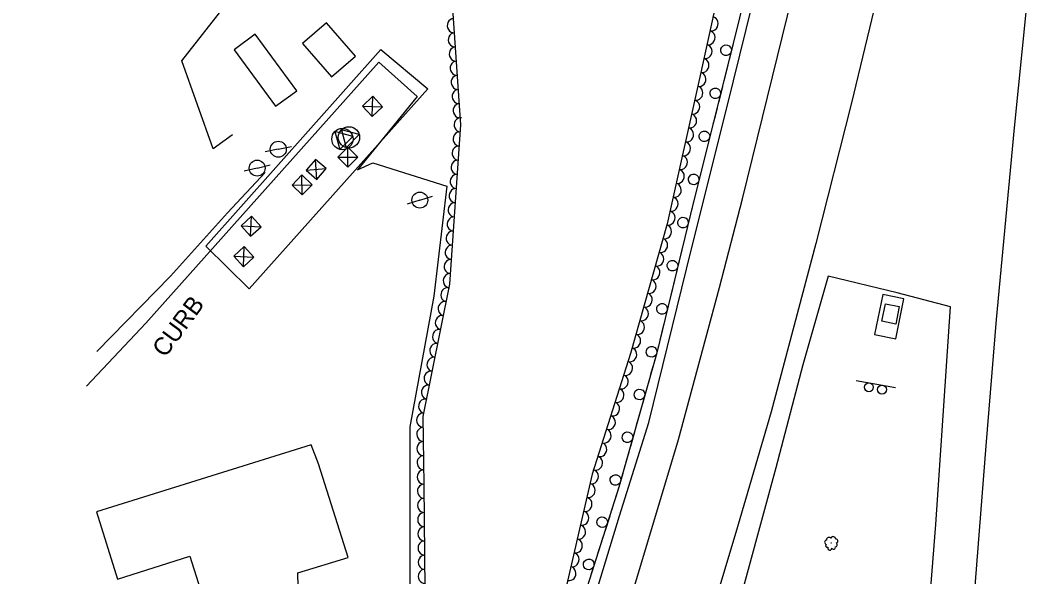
# Model space of a CAD drawing. Extents: x 1722896 to 1754269, y 648279 to 666297.
# Drawn here: x 1739810.7 to 1740097.9, y 651224.1 to 651380.7 of the extents above; entities that cross this region are included whole.
import ezdxf

# ---------------------------------------------------------------- set-up
doc = ezdxf.new("R2010")
doc.units = 0
for name, color, linetype in [('DESIGN - CENTERLINE - Proposed Text', 7, 'Continuous'), ('DESIGN - CONTOURS - Intermediate with optional Text', 7, 'Continuous'), ('DESIGN - PUBLIC HEARING - Shapes', 7, 'Continuous'), ('DESIGN - SCRATCH - User 1', 7, 'Continuous'), ('SURVEY - CENTERLINE - Preliminary Text', 7, 'Continuous'), ('SURVEY - DRAINAGE - Natural Features', 7, 'Continuous'), ('SURVEY - DTM - Breaklines', 7, 'Continuous'), ('SURVEY - VEGETATION - Features with Text', 7, 'Continuous')]:
    doc.layers.add(name, color=color, linetype=linetype)

msp = doc.modelspace()

# ---------------------------------------------------------------- linework, layer by layer
at = {"layer": 'DESIGN - CENTERLINE - Proposed Text'}
for p, q in [((1739904.37, 651348.03), (1739899.36, 651349.39)), ((1739899.36, 651349.39), (1739900.69, 651344.36)), ((1739906.19, 651348.51), (1739901.17, 651349.87)), ((1739901.17, 651349.87), (1739902.51, 651344.84)), ((1739900.69, 651344.36), (1739904.37, 651348.03)), ((1739902.51, 651344.84), (1739906.19, 651348.51))]:
    msp.add_line(p, q, dxfattribs=at)
for points in [[(1739905.16, 651370.61), (1739896.99, 651380.03), (1739890.24, 651374.17), (1739898.41, 651364.75)], [(1739888.57, 651360.89), (1739876.91, 651376.79), (1739870.94, 651372.41), (1739882.61, 651356.52)]]:
    msp.add_lwpolyline(points, close=True, dxfattribs=at)
for points in [[(1739875.15, 651305.14), (1739863.01, 651317.11), (1739912.24, 651372.47), (1739925.57, 651361.45), (1739875.15, 651305.14)], [(1739892.61, 651261.16), (1739832.16, 651242.27), (1739838.08, 651223.35), (1739858.47, 651229.86), (1739862.56, 651216.8), (1739865.76, 651217.65), (1739867.63, 651121.92), (1739891.62, 651122.62), (1739889.86, 651186.77), (1739888.89, 651225.12), (1739903.04, 651229.49), (1739894.76, 651255.81), (1739892.61, 651261.16)]]:
    msp.add_lwpolyline(points, dxfattribs=at)
for centre in [(1739901.47, 651347.26), (1739903.29, 651347.74)]:
    msp.add_circle(centre, 3, dxfattribs=at)
at = {"layer": 'DESIGN - CONTOURS - Intermediate with optional Text'}
for p, q in [((1739909.86, 651353.64), (1739910.05, 651359.3)), ((1739907.13, 651356.56), (1739912.78, 651356.38)), ((1739909.96, 651356.47), (1739909.96, 651356.47)), ((1739902.99, 651339.31), (1739903.01, 651344.97)), ((1739894.28, 651335.9), (1739893.85, 651341.54)), ((1739900.17, 651342.15), (1739905.83, 651342.13)), ((1739903, 651342.14), (1739903, 651342.14)), ((1739890.13, 651331.53), (1739890.06, 651337.19)), ((1739891.24, 651338.51), (1739896.88, 651338.94)), ((1739894.06, 651338.72), (1739894.06, 651338.72)), ((1739887.27, 651334.32), (1739892.92, 651334.39)), ((1739890.09, 651334.36), (1739890.09, 651334.36)), ((1739872.91, 651322.86), (1739878.55, 651322.55)), ((1739875.57, 651319.88), (1739875.88, 651325.53)), ((1739875.73, 651322.7), (1739875.73, 651322.7)), ((1739870.83, 651314.26), (1739876.49, 651314.03)), ((1739873.54, 651311.32), (1739873.78, 651316.97)), ((1739873.66, 651314.14), (1739873.66, 651314.14))]:
    msp.add_line(p, q, dxfattribs=at)
for points in [[(1739907.13, 651356.56), (1739909.86, 651353.64), (1739912.78, 651356.38), (1739910.05, 651359.3), (1739907.13, 651356.56)], [(1739900.17, 651342.15), (1739902.99, 651339.31), (1739905.83, 651342.13), (1739903.01, 651344.97), (1739900.17, 651342.15)], [(1739891.24, 651338.51), (1739894.28, 651335.9), (1739896.88, 651338.94), (1739893.85, 651341.54), (1739891.24, 651338.51)], [(1739887.27, 651334.32), (1739890.13, 651331.53), (1739892.92, 651334.39), (1739890.06, 651337.19), (1739887.27, 651334.32)], [(1739872.91, 651322.86), (1739875.57, 651319.88), (1739878.55, 651322.55), (1739875.88, 651325.53), (1739872.91, 651322.86)], [(1739870.83, 651314.26), (1739873.54, 651311.32), (1739876.49, 651314.03), (1739873.78, 651316.97), (1739870.83, 651314.26)]]:
    msp.add_lwpolyline(points, dxfattribs=at)
at = {"layer": 'DESIGN - PUBLIC HEARING - Shapes'}
msp.add_line((1740046.27, 651279.26), (1740057.3, 651277.29), dxfattribs=at)
for centre in [(1740049.82, 651277.38), (1740053.51, 651276.72)]:
    msp.add_circle(centre, 1.25, dxfattribs=at)
at = {"layer": 'DESIGN - SCRATCH - User 1'}
for points in [[(1740077.24, 651668.36), (1740066.34, 651614.89), (1740055.71, 651564.81), (1740044.65, 651513.35), (1740032.72, 651462.28), (1740022.12, 651416.93), (1740011.89, 651375.31), (1740000.33, 651329.25), (1739990.03, 651287.03), (1739979.38, 651249.25), (1739965.22, 651204.97), (1739949.27, 651154.09), (1739936, 651112.63), (1739921.7, 651066.69), (1739906.97, 651018.17)], [(1740012.54, 651377.94), (1740011.98, 651375.66)], [(1740013.1, 651380.23), (1740012.54, 651377.94)], [(1740011.59, 651374.11), (1740010.47, 651369.65)], [(1740010.08, 651368.1), (1740009.51, 651365.82)], [(1740009.51, 651365.82), (1740008.93, 651363.54)], [(1740008.54, 651361.98), (1740007.42, 651357.52)], [(1740007.03, 651355.97), (1740006.46, 651353.69)], [(1740006.46, 651353.69), (1740005.89, 651351.41)], [(1740005.5, 651349.86), (1740004.38, 651345.4)], [(1740003.99, 651343.85), (1740003.42, 651341.57)], [(1740003.42, 651341.57), (1740002.85, 651339.29)], [(1740002.46, 651337.74), (1740001.34, 651333.28)], [(1740000.95, 651331.72), (1740000.38, 651329.45)], [(1740000.38, 651329.45), (1740000.33, 651329.25), (1739999.82, 651327.16)], [(1739999.44, 651325.61), (1739998.35, 651321.14)], [(1739997.41, 651317.3), (1739996.86, 651315.02)], [(1739997.97, 651319.58), (1739997.41, 651317.3)], [(1739996.48, 651313.46), (1739995.39, 651308.99)], [(1739995.01, 651307.44), (1739994.45, 651305.16)], [(1739994.45, 651305.16), (1739993.9, 651302.87)], [(1739993.52, 651301.32), (1739992.43, 651296.85)], [(1739992.05, 651295.3), (1739991.49, 651293.01)], [(1739991.49, 651293.01), (1739990.93, 651290.73)], [(1739990.55, 651289.18), (1739990.03, 651287.03), (1739989.38, 651284.73)], [(1739988.95, 651283.19), (1739988.31, 651280.93)], [(1739988.31, 651280.93), (1739987.67, 651278.66)], [(1739987.24, 651277.12), (1739985.99, 651272.7)], [(1739985.56, 651271.16), (1739984.92, 651268.9)], [(1739984.92, 651268.9), (1739984.28, 651266.63)], [(1739983.85, 651265.09), (1739982.6, 651260.67)], [(1739981.53, 651256.86), (1739980.89, 651254.6)], [(1739982.17, 651259.12), (1739981.53, 651256.86)], [(1739980.46, 651253.06), (1739979.38, 651249.25), (1739979.19, 651248.64)], [(1739978.7, 651247.12), (1739977.98, 651244.88)], [(1739977.98, 651244.88), (1739977.27, 651242.64)], [(1739976.78, 651241.12), (1739975.38, 651236.73)], [(1739974.89, 651235.21), (1739974.18, 651232.97)], [(1739974.18, 651232.97), (1739973.46, 651230.73)], [(1739972.97, 651229.21), (1739971.57, 651224.83)]]:
    msp.add_lwpolyline(points, dxfattribs=at)
for centre, start, end in [((1740009.58, 651372.27), 99.1689, 99.1591), ((1740006.53, 651360.14), 99.1689, 99.1591), ((1740003.49, 651348.02), 99.1689, 99.1591), ((1740000.45, 651335.89), 99.1689, 99.1591), ((1739997.44, 651323.75), 99.5567, 99.5469), ((1739994.48, 651311.61), 99.5567, 99.5469), ((1739991.52, 651299.46), 99.5567, 99.5469), ((1739988.57, 651287.37), 97.5208, 97.511), ((1739985.18, 651275.34), 97.5208, 97.511), ((1739981.79, 651263.31), 97.5208, 97.511), ((1739978.4, 651251.28), 97.5208, 97.511), ((1739974.66, 651239.4), 95.5184, 95.5086), ((1739970.85, 651227.5), 95.5184, 95.5086)]:
    msp.add_arc(centre, 1.5, start, end, dxfattribs=at)
at = {"layer": 'SURVEY - CENTERLINE - Preliminary Text'}
for points in [[(1739903.87, 651003.4), (1739912.03, 651028.23), (1739926.25, 651072.67), (1739939, 651111.98), (1739950.94, 651150.02), (1739967.71, 651202.29), (1739979.57, 651241.17), (1739987.77, 651267.45), (1739999.75, 651315.95), (1740009.85, 651356.42), (1740018.85, 651392.69), (1740025.77, 651422.23), (1740033.44, 651453.99), (1740042.5, 651493.75), (1740050.55, 651530.61), (1740058.44, 651568.72), (1740069.03, 651618.52), (1740078.29, 651664.52), (1740088.56, 651712.91)], [(1739913.95, 651000.43), (1739920.86, 651023.18), (1739931.26, 651055.12), (1739944.28, 651096.66), (1739958.75, 651141.98), (1739970.9, 651180.37), (1739981.57, 651214.18), (1739996.14, 651262.63), (1740007.71, 651305.43), (1740014.2, 651330.41), (1740028.28, 651387.74), (1740038.95, 651431.99), (1740050.58, 651481.33), (1740060.83, 651526.36), (1740071.81, 651577.83), (1740083.35, 651632.42), (1740092.41, 651678.05)], [(1740067.43, 651009.58), (1740069.75, 651051.8), (1740071.21, 651087.64), (1740073.6, 651128.66), (1740076.29, 651170.49), (1740079.12, 651213.05), (1740082.83, 651260.85), (1740085.75, 651296.44), (1740090.87, 651350.42), (1740095.39, 651395.22), (1740100.42, 651439.48), (1740109.9, 651517.94), (1740117.78, 651574.32), (1740125.34, 651630.71), (1740132.52, 651678.44)], [(1740116.14, 651675.36), (1740106.63, 651631.03), (1740096.9, 651583.66), (1740088.44, 651545.91), (1740079.17, 651503.86), (1740072.66, 651474.16), (1740063.19, 651435.67), (1740053.11, 651391.47), (1740044.89, 651357.46), (1740034.9, 651317.86), (1740022.3, 651270.48), (1740012.31, 651236.49), (1740001.17, 651199.3), (1739986.54, 651153.99), (1739974.47, 651115.9), (1739958.77, 651066.87), (1739935.84, 650993.97)], [(1739870.45, 651348.47), (1739865.06, 651344.51), (1739856.2, 651369.28), (1739868.84, 651385.45), (1739891.49, 651413.65), (1739933.75, 651467.07), (1739943.65, 651487.59), (1739991.18, 651564.22), (1740008.46, 651597.54), (1740024.78, 651623.33)], [(1739829.32, 651277.7), (1739846.03, 651295.44), (1739911.74, 651368.95), (1739922.51, 651359.24), (1739905.71, 651338.64), (1739910.07, 651340.61), (1739930.92, 651334.03), (1739927.2, 651303.07), (1739920.45, 651266.2), (1739920.43, 651155.14), (1739903.84, 651112.54), (1739865.09, 651027.9), (1739845.03, 651017.47), (1739830.07, 651074.6), (1739821.02, 651105.82), (1739810.7, 651102.77)], [(1739832.21, 651287.42), (1739852.99, 651308.63), (1739869.03, 651326.53), (1739879.69, 651337.88)], [(1740053.44, 651005.94), (1740055.39, 651030.83), (1740059.07, 651089.5), (1740061.59, 651135.82), (1740064.31, 651182.99), (1740068.65, 651238.74), (1740072.79, 651300.02), (1740057.8, 651304.01), (1740038.31, 651308.67), (1740031.23, 651283.66), (1740023.6, 651254.68), (1740007.74, 651196.43), (1739993.49, 651157.41), (1739981.06, 651118.28), (1739961.46, 651056.81), (1739941.85, 650992.2)]]:
    msp.add_lwpolyline(points, dxfattribs=at)
at = {"layer": 'SURVEY - DRAINAGE - Natural Features'}
msp.add_line((1740055.96, 651298.03), (1740055.96, 651298.03), dxfattribs=at)
msp.add_lwpolyline([(1740057.4, 651291.04), (1740059.67, 651302.25), (1740053.71, 651303.46), (1740051.44, 651292.24)], close=True, dxfattribs=at)
msp.add_lwpolyline([(1740054.47, 651300.87), (1740058.4, 651300.1), (1740057.44, 651295.19), (1740053.51, 651295.96), (1740054.47, 651300.87)], dxfattribs=at)
at = {"layer": 'SURVEY - DTM - Breaklines'}
for p, q in [((1739883.39, 651344.4), (1739879.71, 651343.65)), ((1739883.39, 651344.4), (1739887.06, 651345.16)), ((1739877.43, 651339.08), (1739873.79, 651338.19)), ((1739877.43, 651339.08), (1739881.07, 651339.97)), ((1739923.27, 651330.08), (1739919.68, 651328.97)), ((1739923.27, 651330.08), (1739926.85, 651331.19))]:
    msp.add_line(p, q, dxfattribs=at)
for centre in [(1739883.39, 651344.4), (1739877.43, 651339.08), (1739923.27, 651330.08)]:
    msp.add_circle(centre, 2.25, dxfattribs=at)
at = {"layer": 'SURVEY - VEGETATION - Features with Text'}
for points in [[(1740069.32, 651685.96), (1740063.59, 651656.24), (1740061.33, 651634.83), (1740051.62, 651608.88), (1740048.65, 651579.48), (1740043.85, 651543.7), (1740039.79, 651515.02), (1740031.14, 651476.2), (1740019.78, 651433.55), (1740009.36, 651397.36), (1740002.26, 651365.18), (1739992.94, 651323.39), (1739982.62, 651286.87), (1739971.88, 651252.92), (1739962.88, 651214.21), (1739949.46, 651171.12), (1739940.84, 651141.93), (1739927.87, 651102.22), (1739917.52, 651070.93), (1739906.07, 651039.49), (1739901.96, 651021.22), (1739903.12, 651010.22)], [(1739869.01, 650990.65), (1739854.42, 651014.06), (1739868.86, 651020.05), (1739885.11, 651023.48), (1739887.31, 651046.71), (1739898.96, 651089.34), (1739916.12, 651130.91), (1739925.88, 651160.71), (1739924.98, 651200.54), (1739924.46, 651250.02), (1739924.24, 651269.18), (1739931.69, 651306.4), (1739934.83, 651351.29), (1739931.98, 651392.22)]]:
    msp.add_lwpolyline(points, dxfattribs=at)
msp.add_circle((1740039.23, 651233.51), 0.022, dxfattribs=at)
for centre, radius, start, end in [((1740037.99, 651233.73), 0.631, 97.7815, 254.5704), ((1740038.62, 651234.41), 0.719, 46.8342, 184.3584), ((1740039.75, 651234.61), 0.714, 357.73, 153.5685), ((1740040.58, 651234.07), 0.527, 287.9829, 102.9832), ((1740038.04, 651232.74), 0.433, 119.8976, 298.6433), ((1740038.84, 651232.15), 0.629, 159.9183, 353.338), ((1740039.9, 651232.26), 0.479, 202.537, 19.8561), ((1740040.26, 651233.09), 0.679, 277.824, 44.6697)]:
    msp.add_arc(centre, radius, start, end, dxfattribs=at)
for centre, major_axis in [((1739932.89, 651379.2), (-0.14, 2)), ((1740005.46, 651379.71), (-0.43, -1.95)), ((1740004.6, 651375.8), (-0.43, -1.95)), ((1739933.17, 651375.21), (-0.14, 2)), ((1739933.44, 651371.22), (-0.14, 2)), ((1740003.74, 651371.9), (-0.43, -1.95)), ((1739933.72, 651367.23), (-0.14, 2)), ((1740002.88, 651367.99), (-0.43, -1.95)), ((1740002.01, 651364.08), (-0.44, -1.95)), ((1739934, 651363.24), (-0.14, 2)), ((1739934.28, 651359.25), (-0.14, 2)), ((1740001.14, 651360.18), (-0.44, -1.95)), ((1740000.27, 651356.28), (-0.44, -1.95)), ((1739934.56, 651355.26), (-0.14, 2)), ((1739934.83, 651351.27), (0.14, 2)), ((1739999.4, 651352.37), (-0.44, -1.95)), ((1739934.55, 651347.28), (0.14, 2)), ((1739998.53, 651348.47), (-0.44, -1.95)), ((1739997.66, 651344.56), (-0.44, -1.95)), ((1739934.27, 651343.29), (0.14, 2)), ((1739933.99, 651339.3), (0.14, 2)), ((1739996.79, 651340.66), (-0.44, -1.95)), ((1739933.71, 651335.31), (0.14, 2)), ((1739995.92, 651336.76), (-0.44, -1.95)), ((1739995.05, 651332.85), (-0.44, -1.95)), ((1739933.43, 651331.32), (0.14, 2)), ((1739933.15, 651327.33), (0.14, 2)), ((1739994.18, 651328.95), (-0.44, -1.95)), ((1739993.3, 651325.04), (-0.44, -1.95)), ((1739932.87, 651323.34), (0.14, 2)), ((1739992.31, 651321.17), (-0.54, -1.92)), ((1739932.59, 651319.35), (0.14, 2)), ((1739932.31, 651315.36), (0.14, 2)), ((1739991.22, 651317.32), (-0.54, -1.92)), ((1739990.14, 651313.47), (-0.54, -1.92)), ((1739932.03, 651311.37), (0.14, 2)), ((1739989.05, 651309.62), (-0.54, -1.92)), ((1739931.75, 651307.38), (0.14, 2)), ((1739931.09, 651303.44), (0.39, 1.96)), ((1739987.96, 651305.77), (-0.54, -1.92)), ((1739986.87, 651301.92), (-0.54, -1.92)), ((1739930.31, 651299.52), (0.39, 1.96)), ((1739985.79, 651298.08), (-0.54, -1.92)), ((1739929.52, 651295.59), (0.39, 1.96)), ((1739984.7, 651294.23), (-0.54, -1.92)), ((1739928.74, 651291.67), (0.39, 1.96)), ((1739983.61, 651290.38), (-0.54, -1.92)), ((1739927.95, 651287.75), (0.39, 1.96)), ((1739982.51, 651286.53), (-0.6, -1.91)), ((1739927.17, 651283.83), (0.39, 1.96)), ((1739981.31, 651282.72), (-0.6, -1.91)), ((1739926.38, 651279.91), (0.39, 1.96)), ((1739980.1, 651278.9), (-0.6, -1.91)), ((1739925.6, 651275.98), (0.39, 1.96)), ((1739978.89, 651275.09), (-0.6, -1.91)), ((1739924.81, 651272.06), (0.39, 1.96)), ((1739977.69, 651271.28), (-0.6, -1.91)), ((1739924.25, 651268.12), (-0.02, 2)), ((1739976.48, 651267.46), (-0.6, -1.91)), ((1739924.29, 651264.12), (-0.02, 2)), ((1739975.27, 651263.65), (-0.6, -1.91)), ((1739924.34, 651260.12), (-0.02, 2)), ((1739974.06, 651259.84), (-0.6, -1.91)), ((1739924.39, 651256.12), (-0.02, 2)), ((1739972.86, 651256.02), (-0.6, -1.91)), ((1739924.43, 651252.12), (-0.02, 2)), ((1739971.71, 651252.19), (-0.45, -1.95)), ((1739924.48, 651248.12), (-0.02, 2)), ((1739970.8, 651248.3), (-0.45, -1.95)), ((1739924.52, 651244.12), (-0.02, 2)), ((1739969.9, 651244.4), (-0.45, -1.95)), ((1739968.99, 651240.5), (-0.45, -1.95)), ((1739924.56, 651240.12), (-0.02, 2)), ((1739924.6, 651236.12), (-0.02, 2)), ((1739968.08, 651236.61), (-0.45, -1.95)), ((1739924.65, 651232.12), (-0.02, 2)), ((1739967.18, 651232.71), (-0.45, -1.95)), ((1739924.69, 651228.12), (-0.02, 2)), ((1739966.27, 651228.82), (-0.45, -1.95)), ((1739924.73, 651224.12), (-0.02, 2)), ((1739965.37, 651224.92), (-0.45, -1.95))]:
    msp.add_ellipse(centre, major_axis=major_axis, ratio=0.940188, start_param=0, end_param=3.141593, dxfattribs=at)

# ---------------------------------------------------------------- texts
at = {"layer": 'DESIGN - SCRATCH - User 1'}
msp.add_text('CURB', height=5, rotation=53.4803, dxfattribs=at).set_placement((1739851.49, 651285.49))

doc.saveas('drawing.dxf')
